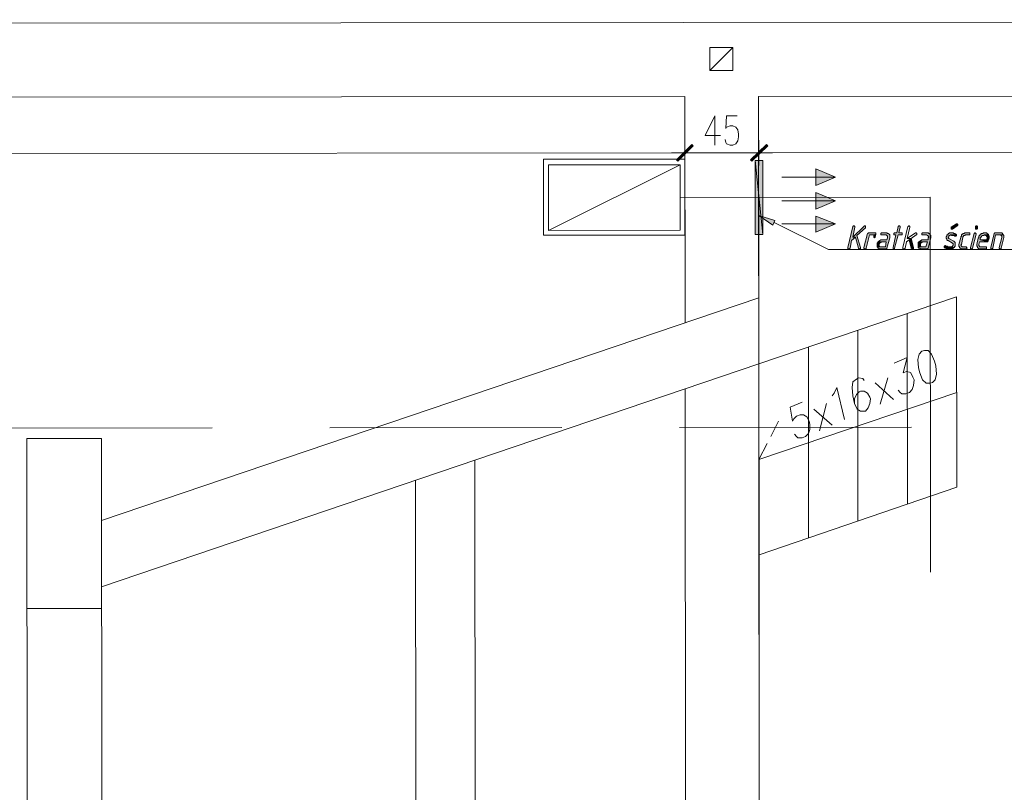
# Model space of a CAD drawing. Header units: inches. Extents: x -5850 to 5646, y 8947 to 13007.
# Tile 276 of 548: x -3855 to -3258, y 11277 to 11745. Entities that reach past the tile are written whole.
import ezdxf

# ---------------------------------------------------------------- set-up
doc = ezdxf.new("R2010")
doc.units = ezdxf.units.IN
doc.header["$MEASUREMENT"] = 0
for name, color, linetype in [('at_Entity', 7, 'Continuous'), ('at_Rect', 7, 'Continuous'), ('at_Solid', 7, 'Continuous')]:
    doc.layers.add(name, color=color, linetype=linetype)

msp = doc.modelspace()

# ---------------------------------------------------------------- hatches: boundary and pattern name
at = {"layer": 'at_Solid', "lineweight": 20}
for color, points in [(7, [(-3447.34, 11669.2), (-3455.77, 11659.05), (-3456.62, 11659.89)]), (7, [(-3456.62, 11659.89), (-3455.77, 11659.05), (-3447.34, 11669.2)]), (7, [(-3446.49, 11668.35), (-3447.34, 11669.2), (-3455.77, 11659.05)]), (7, [(-3455.77, 11659.05), (-3447.34, 11669.2), (-3446.49, 11668.35)]), (7, [(-3402.14, 11669.24), (-3411, 11659.09), (-3411.84, 11659.93)]), (7, [(-3411.42, 11659.93), (-3411, 11659.09), (-3402.14, 11669.24)]), (7, [(-3401.71, 11668.39), (-3402.14, 11669.24), (-3411, 11659.09)]), (7, [(-3411, 11659.09), (-3402.14, 11669.24), (-3401.29, 11668.39)]), (1, [(-3404.24, 11659.52), (-3408.89, 11659.52), (-3404.2, 11614.74)]), (1, [(-3408.89, 11659.52), (-3404.2, 11614.74), (-3408.85, 11614.74)]), (1, [(-3360.3, 11649.42), (-3372.13, 11644.34), (-3372.14, 11654.48)]), (1, [(-3360.29, 11635.06), (-3372.11, 11629.98), (-3372.12, 11640.12)]), (7, [(-3398.29, 11620.24), (-3406.75, 11626.15), (-3397.03, 11623.2)]), (1, [(-3360.28, 11621.12), (-3372.1, 11616.04), (-3372.11, 11625.76)]), (7, [(-3349.29, 11619.86), (-3349.71, 11619.44), (-3352.66, 11606.76), (-3352.66, 11606.34), (-3352.66, 11605.92), (-3351.82, 11605.92), (-3351.39, 11606.34), (-3350.55, 11610.99), (-3348.02, 11613.1), (-3349.71, 11613.1), (-3348.45, 11619.02), (-3348.45, 11619.44), (-3348.87, 11619.86)]), (7, [(-3342.53, 11619.87), (-3342.96, 11619.44), (-3349.71, 11613.1), (-3348.02, 11613.1), (-3346.32, 11606.35), (-3345.91, 11605.93), (-3345.06, 11605.93), (-3345.06, 11606.77), (-3347.17, 11613.95), (-3342.11, 11618.6), (-3342.11, 11619.87)]), (7, [(-3321.84, 11619.89), (-3322.26, 11619.46), (-3323.1, 11615.66), (-3324.37, 11615.66), (-3324.79, 11615.24), (-3324.79, 11614.39), (-3323.52, 11614.39), (-3325.21, 11606.79), (-3325.21, 11606.37), (-3325.21, 11605.95), (-3324.36, 11605.95), (-3324.36, 11606.37), (-3322.26, 11614.39), (-3319.72, 11614.39), (-3319.72, 11615.67), (-3321.83, 11615.66), (-3320.99, 11619.04), (-3320.99, 11619.46), (-3321.41, 11619.89)]), (7, [(-3286.78, 11621.19), (-3290.16, 11619.07), (-3290.16, 11618.22), (-3290.16, 11617.8), (-3289.31, 11617.8), (-3286.36, 11619.92), (-3285.93, 11620.34), (-3285.93, 11620.77), (-3286.36, 11621.19)]), (7, [(-3274.95, 11619.93), (-3275.38, 11619.5), (-3275.37, 11618.24), (-3275.37, 11617.81), (-3274.53, 11617.81), (-3274.1, 11618.24), (-3274.1, 11619.09), (-3274.1, 11619.5), (-3274.53, 11619.93)]), (7, [(-3336.19, 11615.65), (-3340.42, 11615.65), (-3340.42, 11615.22), (-3340.84, 11615.22), (-3342.94, 11606.77), (-3342.94, 11606.35), (-3342.52, 11605.93), (-3341.68, 11605.93), (-3341.68, 11606.35), (-3339.57, 11614.38), (-3337.04, 11614.38), (-3335.78, 11614.8), (-3335.78, 11615.65)]), (7, [(-3335.78, 11614.8), (-3337.04, 11614.38), (-3337.04, 11613.54), (-3337.04, 11613.11), (-3336.62, 11612.69), (-3336.19, 11613.11)]), (7, [(-3329.44, 11615.66), (-3332.4, 11615.65), (-3332.81, 11615.23), (-3332.81, 11614.38), (-3329.43, 11614.39), (-3329.01, 11613.97), (-3328.59, 11613.54), (-3328.59, 11613.12), (-3328.59, 11612.7), (-3329.01, 11611.43), (-3332.81, 11611.43), (-3333.23, 11611.01), (-3333.66, 11610.58), (-3334.08, 11610.58), (-3334.08, 11610.16), (-3334.5, 11610.16), (-3329.43, 11610.16), (-3329.85, 11607.21), (-3334.92, 11607.2), (-3334.5, 11606.78), (-3334.5, 11606.36), (-3334.07, 11606.36), (-3333.65, 11605.94), (-3329, 11605.94), (-3329, 11606.36), (-3327.32, 11612.7), (-3327.33, 11613.55), (-3327.33, 11614.39), (-3327.75, 11614.81), (-3328.17, 11615.23), (-3328.59, 11615.23), (-3329.01, 11615.66)]), (7, [(-3304.51, 11615.68), (-3307.48, 11615.68), (-3307.89, 11615.25), (-3307.89, 11614.41), (-3304.94, 11614.41), (-3304.51, 11613.99), (-3304.09, 11613.99), (-3304.09, 11613.57), (-3303.67, 11613.14), (-3304.09, 11612.72), (-3304.09, 11611.45), (-3307.89, 11611.45), (-3308.31, 11611.03), (-3308.74, 11611.03), (-3308.74, 11610.61), (-3309.16, 11610.61), (-3309.58, 11610.18), (-3304.51, 11610.19), (-3305.35, 11607.23), (-3310, 11607.23), (-3310, 11606.8), (-3309.58, 11606.38), (-3309.15, 11606.38), (-3308.73, 11605.96), (-3304.51, 11605.97), (-3304.08, 11606.38), (-3302.4, 11612.72), (-3302.4, 11613.57), (-3302.41, 11613.99), (-3302.82, 11614.41), (-3302.82, 11614.83), (-3303.25, 11614.83), (-3303.25, 11615.26), (-3303.67, 11615.26), (-3304.09, 11615.68)]), (7, [(-3290.16, 11615.69), (-3291, 11615.69), (-3291.42, 11615.27), (-3291.84, 11615.27), (-3291.84, 11614.84), (-3292.27, 11614.42), (-3292.69, 11614.42), (-3292.68, 11613.58), (-3293.11, 11613.15), (-3293.11, 11612.31), (-3292.68, 11612.31), (-3292.68, 11611.46), (-3292.26, 11611.05), (-3291.84, 11611.05), (-3289.3, 11609.35), (-3288.88, 11608.94), (-3288.88, 11608.51), (-3288.88, 11608.09), (-3289.3, 11607.66), (-3289.72, 11607.24), (-3290.15, 11607.24), (-3288.03, 11606.82), (-3288.03, 11607.25), (-3287.61, 11607.66), (-3287.61, 11608.94), (-3287.61, 11609.78), (-3288.04, 11610.2), (-3288.46, 11610.63), (-3291.42, 11612.31), (-3291.84, 11612.73), (-3291.42, 11613.15), (-3291.42, 11614), (-3290.57, 11614), (-3290.57, 11614.42), (-3286.77, 11614.42), (-3287.2, 11614.85), (-3287.62, 11614.85), (-3287.62, 11615.27), (-3288.47, 11615.27), (-3288.88, 11615.69), (-3289.73, 11615.69)]), (7, [(-3286.77, 11614.42), (-3290.57, 11614.42), (-3290.15, 11614.42), (-3289.73, 11614), (-3288.04, 11614), (-3288.04, 11613.58), (-3287.2, 11613.58), (-3286.77, 11614.01)]), (7, [(-3279.17, 11615.7), (-3281.71, 11615.7), (-3282.13, 11615.28), (-3282.97, 11615.28), (-3282.97, 11614.85), (-3283.4, 11614.85), (-3283.81, 11614.43), (-3283.81, 11613.58), (-3284.24, 11613.16), (-3284.24, 11612.74), (-3285.5, 11608.51), (-3285.5, 11608.09), (-3285.5, 11607.67), (-3285.08, 11607.25), (-3285.08, 11606.83), (-3284.65, 11606.4), (-3284.23, 11606.4), (-3284.23, 11605.98), (-3280.85, 11605.99), (-3280.43, 11606.41), (-3280.85, 11606.83), (-3280.85, 11607.25), (-3283.39, 11607.25), (-3283.81, 11607.67), (-3284.23, 11608.09), (-3283.81, 11608.52), (-3282.97, 11612.74), (-3282.97, 11613.16), (-3282.55, 11613.59), (-3282.55, 11614.01), (-3281.71, 11614.01), (-3281.28, 11614.43), (-3278.75, 11614.43), (-3278.75, 11615.7)]), (7, [(-3275.79, 11615.71), (-3276.21, 11615.28), (-3278.32, 11606.83), (-3278.32, 11606.41), (-3278.32, 11605.99), (-3277.47, 11605.99), (-3277.05, 11606.41), (-3274.95, 11614.86), (-3274.95, 11615.28), (-3275.37, 11615.28), (-3275.37, 11615.71)]), (7, [(-3269.46, 11615.71), (-3270.72, 11615.71), (-3270.72, 11615.29), (-3271.57, 11615.29), (-3271.99, 11614.86), (-3272.41, 11614.86), (-3272.41, 11614.44), (-3272.83, 11614.02), (-3273.26, 11613.59), (-3273.26, 11612.75), (-3273.68, 11612.33), (-3274.52, 11608.52), (-3274.52, 11608.1), (-3274.52, 11607.68), (-3274.09, 11607.26), (-3274.09, 11606.83), (-3273.67, 11606.41), (-3273.25, 11605.99), (-3268.6, 11606), (-3268.61, 11607.26), (-3272.83, 11607.26), (-3272.83, 11607.68), (-3273.25, 11607.68), (-3273.25, 11608.1), (-3273.25, 11608.53), (-3272.83, 11610.22), (-3267.76, 11610.22), (-3272.41, 11611.48), (-3272.41, 11612.33), (-3271.99, 11612.75), (-3271.99, 11613.17), (-3271.57, 11613.17), (-3271.57, 11613.6), (-3271.14, 11614.02), (-3270.3, 11614.02), (-3269.88, 11614.44), (-3267.34, 11614.44), (-3267.34, 11614.87), (-3267.77, 11614.86), (-3268.19, 11615.29), (-3268.61, 11615.71), (-3269.03, 11615.71)]), (7, [(-3267.34, 11614.44), (-3269.88, 11614.44), (-3269.45, 11614.44), (-3269.03, 11614.02), (-3268.61, 11614.02), (-3268.61, 11613.6), (-3268.19, 11613.17), (-3268.19, 11612.75), (-3268.19, 11612.33), (-3268.61, 11611.48), (-3272.41, 11611.48), (-3267.76, 11610.22), (-3266.92, 11612.33), (-3266.92, 11613.6), (-3267.34, 11614.02)]), (7, [(-3260.17, 11615.72), (-3263.54, 11615.72), (-3263.97, 11615.29), (-3266.07, 11606.84), (-3266.07, 11606.42), (-3266.07, 11606), (-3265.23, 11606), (-3264.8, 11606.42), (-3263.12, 11614.45), (-3258.47, 11614.45), (-3258.47, 11614.87), (-3258.9, 11614.87), (-3258.9, 11615.3), (-3259.32, 11615.72), (-3259.74, 11615.72)]), (7, [(-3258.47, 11614.45), (-3260.58, 11614.45), (-3260.16, 11614.45), (-3259.74, 11614.03), (-3259.32, 11613.61), (-3259.32, 11613.18), (-3259.31, 11612.76), (-3261, 11606.85), (-3261, 11606.42), (-3260.57, 11606), (-3259.73, 11606.01), (-3259.73, 11606.42), (-3258.05, 11612.76), (-3258.05, 11613.61), (-3258.05, 11614.03)]), (7, [(-3334.5, 11610.16), (-3334.5, 11609.74), (-3334.92, 11609.31), (-3334.92, 11608.05), (-3334.92, 11607.2), (-3332.81, 11607.21), (-3333.23, 11607.21), (-3333.66, 11607.62), (-3333.66, 11608.9), (-3333.23, 11609.31), (-3333.23, 11609.74), (-3332.81, 11609.74), (-3332.39, 11610.16), (-3329.43, 11610.16)]), (7, [(-3314.23, 11612.29), (-3315.5, 11611.44), (-3314.22, 11606.38), (-3313.8, 11605.96), (-3312.95, 11605.96), (-3312.95, 11606.8)]), (7, [(-3309.58, 11610.18), (-3310, 11609.76), (-3310, 11608.07), (-3310, 11607.23), (-3307.89, 11607.23), (-3308.31, 11607.23), (-3308.73, 11607.65), (-3308.74, 11609.34), (-3308.31, 11609.34), (-3308.31, 11609.76), (-3307.89, 11609.76), (-3307.47, 11610.18), (-3304.51, 11610.19)]), (7, [(-3293.53, 11608.08), (-3293.95, 11608.08), (-3293.95, 11607.66), (-3294.37, 11607.66), (-3294.37, 11606.82), (-3293.94, 11606.82), (-3293.94, 11606.39), (-3293.1, 11606.39), (-3292.68, 11605.98), (-3289.3, 11605.98), (-3288.88, 11606.4), (-3288.46, 11606.82), (-3288.03, 11606.82), (-3290.15, 11607.24), (-3292.26, 11607.24), (-3292.26, 11607.66), (-3293.53, 11607.66)])]:
    msp.add_hatch(color=color, dxfattribs=at).paths.add_polyline_path(points)

# ---------------------------------------------------------------- linework, layer by layer
at = {"layer": 'at_Entity', "color": 7, "lineweight": 20}
for p, q in [((-1494.65, 11744.86), (-4504.26, 11742.17)), ((-3436.39, 11713.98), (-3422.47, 11727.93)), ((-3451.58, 11698.34), (-4498.3, 11697.4)), ((-3451.58, 11698.34), (-3451.46, 11561.06)), ((-1644.56, 11699.95), (-3406.81, 11698.38)), ((-3406.81, 11698.38), (-3405.47, 10200.55)), ((-3406.7, 11576.3), (-3406.81, 11698.38)), ((-3433.41, 11686.52), (-3439.32, 11674.69)), ((-3433.41, 11686.52), (-3433.39, 11668.79)), ((-3426.23, 11686.53), (-3426.64, 11678.93)), ((-3419.89, 11686.54), (-3426.23, 11686.53)), ((-3426.64, 11678.93), (-3426.22, 11679.77)), ((-3426.22, 11679.77), (-3424.11, 11680.62)), ((-3424.11, 11680.62), (-3422.42, 11680.62)), ((-3422.42, 11680.62), (-3420.73, 11679.78)), ((-3420.73, 11679.78), (-3419.47, 11678.09)), ((-3439.32, 11674.69), (-3430.02, 11674.7)), ((-3419.47, 11678.09), (-3419.04, 11675.56)), ((-3419.04, 11673.87), (-3419.46, 11671.33)), ((-3419.04, 11675.56), (-3419.04, 11673.87)), ((-3456.62, 11659.89), (-3447.34, 11669.2)), ((-3447.34, 11669.2), (-3456.62, 11659.89)), ((-3456.19, 11659.48), (-3446.91, 11668.77)), ((-3446.91, 11668.77), (-3456.19, 11659.48)), ((-3447.34, 11669.2), (-3455.77, 11659.05)), ((-3447.34, 11669.2), (-3455.77, 11659.05)), ((-3455.77, 11659.05), (-3447.34, 11669.2)), ((-3455.77, 11659.05), (-3447.34, 11669.2)), ((-3455.77, 11659.05), (-3446.49, 11668.35)), ((-3446.49, 11668.35), (-3455.77, 11659.05)), ((-3451.56, 11671.73), (-3451.55, 11656.52)), ((-3451.55, 11656.52), (-3451.56, 11671.73)), ((-3446.49, 11668.35), (-3447.34, 11669.2)), ((-3447.34, 11669.2), (-3446.49, 11668.35)), ((-3426.64, 11670.48), (-3427.06, 11672.17)), ((-3426.21, 11669.63), (-3426.64, 11670.48)), ((-3424.1, 11668.79), (-3426.21, 11669.63)), ((-3422.41, 11668.8), (-3424.1, 11668.79)), ((-3420.73, 11669.64), (-3422.41, 11668.8)), ((-3419.46, 11671.33), (-3420.73, 11669.64)), ((-3411.84, 11659.93), (-3402.14, 11669.24)), ((-3402.14, 11669.24), (-3411.42, 11659.93)), ((-3411.42, 11659.52), (-3401.71, 11668.81)), ((-3401.71, 11668.81), (-3411.42, 11659.52)), ((-3402.14, 11669.24), (-3411, 11659.09)), ((-3402.14, 11669.24), (-3411, 11659.09)), ((-3411, 11659.09), (-3402.14, 11669.24)), ((-3411, 11659.09), (-3402.14, 11669.24)), ((-3411, 11659.09), (-3401.71, 11668.39)), ((-3401.29, 11668.39), (-3411, 11659.09)), ((-3406.79, 11671.77), (-3406.77, 11656.56)), ((-3406.77, 11656.56), (-3406.79, 11671.77)), ((-3401.71, 11668.39), (-3402.14, 11669.24)), ((-3402.14, 11669.24), (-3401.29, 11668.39)), ((-4492.75, 11663.19), (-3457.04, 11664.12)), ((-3459.58, 11664.12), (-3443.1, 11664.13)), ((-3443.1, 11664.13), (-3459.58, 11664.12)), ((-3446.06, 11664.13), (-3412.27, 11664.16)), ((-3414.8, 11664.16), (-3398.33, 11664.17)), ((-3398.33, 11664.17), (-3414.8, 11664.16)), ((-3400.86, 11664.17), (-2214.77, 11665.23)), ((-3455.77, 11659.05), (-3456.62, 11659.89)), ((-3456.62, 11659.89), (-3455.77, 11659.05)), ((-3411, 11659.09), (-3411.84, 11659.93)), ((-3411.42, 11659.93), (-3411, 11659.09)), ((-3398.29, 11620.24), (-3406.75, 11626.15)), ((-3406.75, 11626.15), (-3397.03, 11623.2)), ((-3397.03, 11623.2), (-3398.29, 11620.24)), ((-3397.45, 11621.93), (-3364.49, 11605.49)), ((-3349.29, 11619.86), (-3349.71, 11619.44)), ((-3349.29, 11619.86), (-3349.29, 11619.86)), ((-3348.87, 11619.86), (-3349.29, 11619.86)), ((-3348.45, 11619.44), (-3348.87, 11619.86)), ((-3342.53, 11619.87), (-3342.96, 11619.44)), ((-3342.53, 11619.87), (-3342.53, 11619.87)), ((-3342.11, 11619.87), (-3342.53, 11619.87)), ((-3342.11, 11618.6), (-3342.11, 11619.87)), ((-3321.84, 11619.89), (-3322.26, 11619.46)), ((-3321.84, 11619.89), (-3321.84, 11619.89)), ((-3321.41, 11619.89), (-3321.84, 11619.89)), ((-3320.99, 11619.46), (-3321.41, 11619.89)), ((-3315.5, 11619.89), (-3315.92, 11619.89)), ((-3315.92, 11619.89), (-3315.92, 11619.47)), ((-3315.08, 11619.47), (-3315.5, 11619.89)), ((-3315.5, 11619.89), (-3315.5, 11619.89)), ((-3286.78, 11621.19), (-3290.16, 11619.07)), ((-3289.31, 11617.8), (-3286.36, 11619.92)), ((-3286.78, 11621.19), (-3286.78, 11621.19)), ((-3286.36, 11621.19), (-3286.78, 11621.19)), ((-3285.93, 11620.77), (-3286.36, 11621.19)), ((-3286.36, 11619.92), (-3285.93, 11620.34)), ((-3285.93, 11620.34), (-3285.93, 11620.77)), ((-3274.95, 11619.93), (-3275.38, 11619.5)), ((-3274.95, 11619.93), (-3274.95, 11619.93)), ((-3274.53, 11619.93), (-3274.95, 11619.93)), ((-3274.1, 11619.5), (-3274.53, 11619.93)), ((-3349.71, 11619.44), (-3352.66, 11606.76)), ((-3342.96, 11619.44), (-3349.71, 11613.1)), ((-3349.71, 11619.44), (-3349.71, 11619.44)), ((-3349.71, 11613.1), (-3348.45, 11619.02)), ((-3348.45, 11619.02), (-3348.45, 11619.44)), ((-3347.17, 11613.95), (-3342.11, 11618.6)), ((-3345.06, 11606.77), (-3347.17, 11613.95)), ((-3340.84, 11615.22), (-3342.94, 11606.77)), ((-3341.68, 11606.35), (-3339.57, 11614.38)), ((-3340.42, 11615.22), (-3340.84, 11615.22)), ((-3336.19, 11615.65), (-3340.42, 11615.65)), ((-3340.42, 11615.65), (-3340.42, 11615.22)), ((-3339.57, 11614.38), (-3337.04, 11614.38)), ((-3335.78, 11614.8), (-3337.04, 11614.38)), ((-3337.04, 11614.38), (-3335.78, 11614.8)), ((-3337.04, 11614.38), (-3337.04, 11613.54)), ((-3335.78, 11615.65), (-3336.19, 11615.65)), ((-3336.19, 11613.11), (-3335.78, 11614.8)), ((-3335.78, 11614.8), (-3335.78, 11615.65)), ((-3332.4, 11615.65), (-3332.81, 11615.23)), ((-3332.81, 11615.23), (-3332.81, 11614.38)), ((-3332.81, 11614.38), (-3329.43, 11614.39)), ((-3329.44, 11615.66), (-3332.4, 11615.65)), ((-3329.01, 11615.66), (-3329.44, 11615.66)), ((-3329.43, 11614.39), (-3329.01, 11613.97)), ((-3328.59, 11615.23), (-3329.01, 11615.66)), ((-3329.01, 11613.97), (-3329.01, 11613.97)), ((-3329.01, 11613.97), (-3328.59, 11613.54)), ((-3328.17, 11615.23), (-3328.59, 11615.23)), ((-3327.75, 11614.81), (-3328.17, 11615.23)), ((-3327.33, 11614.39), (-3327.75, 11614.81)), ((-3327.75, 11614.81), (-3327.75, 11614.81)), ((-3327.33, 11613.55), (-3327.33, 11614.39)), ((-3323.52, 11614.39), (-3325.21, 11606.79)), ((-3324.37, 11615.66), (-3324.79, 11615.24)), ((-3324.79, 11615.24), (-3324.79, 11614.39)), ((-3324.79, 11614.39), (-3323.52, 11614.39)), ((-3323.1, 11615.66), (-3324.37, 11615.66)), ((-3324.36, 11606.37), (-3322.26, 11614.39)), ((-3322.26, 11619.46), (-3323.1, 11615.66)), ((-3322.26, 11619.46), (-3322.26, 11619.46)), ((-3322.26, 11614.39), (-3319.72, 11614.39)), ((-3321.83, 11615.66), (-3320.99, 11619.04)), ((-3319.72, 11615.67), (-3321.83, 11615.66)), ((-3320.99, 11619.04), (-3320.99, 11619.46)), ((-3319.72, 11614.39), (-3319.72, 11615.67)), ((-3316.35, 11619.47), (-3319.29, 11606.79)), ((-3316.76, 11612.29), (-3315.08, 11619.05)), ((-3311.7, 11615.67), (-3316.76, 11612.29)), ((-3315.92, 11619.47), (-3316.35, 11619.47)), ((-3315.08, 11619.05), (-3315.08, 11619.47)), ((-3314.23, 11612.29), (-3311.27, 11614.4)), ((-3311.27, 11615.67), (-3311.7, 11615.67)), ((-3310.85, 11615.25), (-3311.27, 11615.67)), ((-3311.27, 11615.67), (-3311.27, 11615.67)), ((-3311.27, 11614.4), (-3310.85, 11614.4)), ((-3310.85, 11614.4), (-3310.85, 11615.25)), ((-3307.48, 11615.68), (-3307.89, 11615.25)), ((-3307.89, 11615.25), (-3307.89, 11614.41)), ((-3307.89, 11614.41), (-3304.94, 11614.41)), ((-3304.51, 11615.68), (-3307.48, 11615.68)), ((-3304.94, 11614.41), (-3304.51, 11613.99)), ((-3304.09, 11615.68), (-3304.51, 11615.68)), ((-3304.51, 11613.99), (-3304.09, 11613.99)), ((-3303.67, 11615.26), (-3304.09, 11615.68)), ((-3304.09, 11613.99), (-3304.09, 11613.57)), ((-3303.25, 11615.26), (-3303.67, 11615.26)), ((-3303.25, 11614.83), (-3303.25, 11615.26)), ((-3302.82, 11614.83), (-3303.25, 11614.83)), ((-3302.82, 11614.41), (-3302.82, 11614.83)), ((-3302.41, 11613.99), (-3302.82, 11614.41)), ((-3302.4, 11613.57), (-3302.41, 11613.99)), ((-3292.27, 11614.42), (-3292.69, 11614.42)), ((-3292.69, 11614.42), (-3292.68, 11613.58)), ((-3291.84, 11614.84), (-3292.27, 11614.42)), ((-3291.42, 11615.27), (-3291.84, 11615.27)), ((-3291.84, 11615.27), (-3291.84, 11614.84)), ((-3291, 11615.69), (-3291.42, 11615.27)), ((-3291.42, 11613.15), (-3291.42, 11614)), ((-3291.42, 11614), (-3290.57, 11614)), ((-3290.16, 11615.69), (-3291, 11615.69)), ((-3286.77, 11614.42), (-3290.57, 11614.42)), ((-3290.57, 11614.42), (-3290.15, 11614.42)), ((-3290.57, 11614), (-3290.57, 11614.42)), ((-3290.57, 11614.42), (-3286.77, 11614.42)), ((-3290.16, 11619.07), (-3290.16, 11618.22)), ((-3290.16, 11618.22), (-3290.16, 11617.8)), ((-3290.16, 11617.8), (-3289.31, 11617.8)), ((-3289.73, 11615.69), (-3290.16, 11615.69)), ((-3290.15, 11614.42), (-3289.73, 11614)), ((-3288.88, 11615.69), (-3289.73, 11615.69)), ((-3289.73, 11614), (-3288.04, 11614)), ((-3288.47, 11615.27), (-3288.88, 11615.69)), ((-3287.62, 11615.27), (-3288.47, 11615.27)), ((-3288.04, 11614), (-3288.04, 11613.58)), ((-3287.62, 11614.85), (-3287.62, 11615.27)), ((-3287.2, 11614.85), (-3287.62, 11614.85)), ((-3286.77, 11614.42), (-3287.2, 11614.85)), ((-3287.2, 11613.58), (-3286.77, 11614.01)), ((-3286.77, 11614.01), (-3286.77, 11614.42)), ((-3283.4, 11614.85), (-3283.81, 11614.43)), ((-3283.81, 11614.43), (-3283.81, 11613.58)), ((-3282.97, 11614.85), (-3283.4, 11614.85)), ((-3282.13, 11615.28), (-3282.97, 11615.28)), ((-3282.97, 11615.28), (-3282.97, 11614.85)), ((-3282.55, 11613.59), (-3282.55, 11614.01)), ((-3282.55, 11614.01), (-3281.71, 11614.01)), ((-3281.71, 11615.7), (-3282.13, 11615.28)), ((-3279.17, 11615.7), (-3281.71, 11615.7)), ((-3281.71, 11614.01), (-3281.28, 11614.43)), ((-3281.28, 11614.43), (-3278.75, 11614.43)), ((-3278.75, 11615.7), (-3279.17, 11615.7)), ((-3278.75, 11614.43), (-3278.75, 11615.7)), ((-3276.21, 11615.28), (-3278.32, 11606.83)), ((-3277.05, 11606.41), (-3274.95, 11614.86)), ((-3275.79, 11615.71), (-3276.21, 11615.28)), ((-3276.21, 11615.28), (-3276.21, 11615.28)), ((-3275.79, 11615.71), (-3275.79, 11615.71)), ((-3275.37, 11615.71), (-3275.79, 11615.71)), ((-3275.38, 11619.5), (-3275.37, 11618.24)), ((-3275.37, 11618.24), (-3275.37, 11617.81)), ((-3275.37, 11617.81), (-3274.53, 11617.81)), ((-3275.37, 11615.28), (-3275.37, 11615.71)), ((-3274.95, 11615.28), (-3275.37, 11615.28)), ((-3274.95, 11614.86), (-3274.95, 11615.28)), ((-3274.53, 11617.81), (-3274.1, 11618.24)), ((-3274.1, 11619.09), (-3274.1, 11619.5)), ((-3274.1, 11618.24), (-3274.1, 11619.09)), ((-3272.83, 11614.02), (-3273.26, 11613.59)), ((-3272.41, 11614.44), (-3272.83, 11614.02)), ((-3272.83, 11614.02), (-3272.83, 11614.02)), ((-3271.99, 11614.86), (-3272.41, 11614.86)), ((-3272.41, 11614.86), (-3272.41, 11614.44)), ((-3271.57, 11615.29), (-3271.99, 11614.86)), ((-3270.72, 11615.29), (-3271.57, 11615.29)), ((-3271.57, 11613.6), (-3271.14, 11614.02)), ((-3271.14, 11614.02), (-3270.3, 11614.02)), ((-3269.46, 11615.71), (-3270.72, 11615.71)), ((-3270.72, 11615.71), (-3270.72, 11615.29)), ((-3270.3, 11614.02), (-3269.88, 11614.44)), ((-3267.34, 11614.44), (-3269.88, 11614.44)), ((-3269.88, 11614.44), (-3269.45, 11614.44)), ((-3269.88, 11614.44), (-3267.34, 11614.44)), ((-3269.03, 11615.71), (-3269.46, 11615.71)), ((-3269.45, 11614.44), (-3269.03, 11614.02)), ((-3268.61, 11615.71), (-3269.03, 11615.71)), ((-3269.03, 11614.02), (-3268.61, 11614.02)), ((-3268.19, 11615.29), (-3268.61, 11615.71)), ((-3268.61, 11614.02), (-3268.61, 11613.6)), ((-3267.77, 11614.86), (-3268.19, 11615.29)), ((-3268.19, 11615.29), (-3268.19, 11615.29)), ((-3267.34, 11614.87), (-3267.77, 11614.86)), ((-3267.34, 11614.44), (-3267.34, 11614.87)), ((-3267.34, 11614.02), (-3267.34, 11614.44)), ((-3266.92, 11613.6), (-3267.34, 11614.02)), ((-3263.97, 11615.29), (-3266.07, 11606.84)), ((-3264.8, 11606.42), (-3263.12, 11614.45)), ((-3263.54, 11615.72), (-3263.97, 11615.29)), ((-3263.97, 11615.29), (-3263.97, 11615.29)), ((-3260.17, 11615.72), (-3263.54, 11615.72)), ((-3263.12, 11614.45), (-3258.47, 11614.45)), ((-3258.47, 11614.45), (-3260.58, 11614.45)), ((-3260.58, 11614.45), (-3260.16, 11614.45)), ((-3259.74, 11615.72), (-3260.17, 11615.72)), ((-3260.16, 11614.45), (-3259.74, 11614.03)), ((-3259.32, 11615.72), (-3259.74, 11615.72)), ((-3259.74, 11614.03), (-3259.74, 11614.03)), ((-3259.74, 11614.03), (-3259.32, 11613.61)), ((-3258.9, 11615.3), (-3259.32, 11615.72)), ((-3258.9, 11614.87), (-3258.9, 11615.3)), ((-3258.47, 11614.87), (-3258.9, 11614.87)), ((-3258.47, 11614.45), (-3258.47, 11614.87)), ((-3258.05, 11614.03), (-3258.47, 11614.45)), ((-3258.05, 11613.61), (-3258.05, 11614.03)), ((-3351.39, 11606.34), (-3350.55, 11610.99)), ((-3350.55, 11610.99), (-3348.02, 11613.1)), ((-3349.71, 11613.1), (-3348.02, 11613.1)), ((-3348.02, 11613.1), (-3349.71, 11613.1)), ((-3348.02, 11613.1), (-3346.32, 11606.35)), ((-3337.04, 11613.54), (-3337.04, 11613.11)), ((-3337.04, 11613.11), (-3337.04, 11613.11)), ((-3337.04, 11613.11), (-3336.62, 11612.69)), ((-3336.62, 11612.69), (-3336.19, 11613.11)), ((-3336.62, 11612.69), (-3336.62, 11612.69)), ((-3336.19, 11613.11), (-3336.19, 11613.11)), ((-3334.5, 11609.74), (-3334.92, 11609.31)), ((-3334.92, 11609.31), (-3334.92, 11608.05)), ((-3334.92, 11608.05), (-3334.92, 11607.2)), ((-3334.5, 11610.16), (-3334.5, 11609.74)), ((-3329.43, 11610.16), (-3334.5, 11610.16)), ((-3334.08, 11610.16), (-3334.5, 11610.16)), ((-3334.5, 11610.16), (-3329.43, 11610.16)), ((-3333.66, 11610.58), (-3334.08, 11610.58)), ((-3334.08, 11610.58), (-3334.08, 11610.16)), ((-3333.23, 11611.01), (-3333.66, 11610.58)), ((-3333.66, 11608.9), (-3333.23, 11609.31)), ((-3333.66, 11607.62), (-3333.66, 11608.9)), ((-3332.81, 11611.43), (-3333.23, 11611.01)), ((-3333.23, 11611.01), (-3333.23, 11611.01)), ((-3333.23, 11609.31), (-3333.23, 11609.74)), ((-3333.23, 11609.74), (-3332.81, 11609.74)), ((-3329.01, 11611.43), (-3332.81, 11611.43)), ((-3332.81, 11609.74), (-3332.39, 11610.16)), ((-3332.39, 11610.16), (-3329.43, 11610.16)), ((-3329.43, 11610.16), (-3329.85, 11607.21)), ((-3328.59, 11612.7), (-3329.01, 11611.43)), ((-3329, 11606.36), (-3327.32, 11612.7)), ((-3328.59, 11613.54), (-3328.59, 11613.12)), ((-3328.59, 11613.12), (-3328.59, 11612.7)), ((-3327.32, 11612.7), (-3327.33, 11613.55)), ((-3318.02, 11606.37), (-3317.18, 11610.18)), ((-3317.18, 11610.18), (-3315.5, 11611.44)), ((-3316.76, 11612.29), (-3314.23, 11612.29)), ((-3314.23, 11612.29), (-3316.76, 11612.29)), ((-3314.23, 11612.29), (-3315.5, 11611.44)), ((-3315.5, 11611.44), (-3314.23, 11612.29)), ((-3315.5, 11611.44), (-3314.22, 11606.38)), ((-3312.95, 11606.8), (-3314.23, 11612.29)), ((-3309.58, 11610.18), (-3310, 11609.76)), ((-3310, 11609.76), (-3310, 11608.07)), ((-3310, 11608.07), (-3310, 11607.23)), ((-3309.16, 11610.61), (-3309.58, 11610.18)), ((-3304.51, 11610.19), (-3309.58, 11610.18)), ((-3309.58, 11610.18), (-3304.51, 11610.19)), ((-3308.74, 11610.61), (-3309.16, 11610.61)), ((-3308.31, 11611.03), (-3308.74, 11611.03)), ((-3308.74, 11611.03), (-3308.74, 11610.61)), ((-3308.73, 11607.65), (-3308.74, 11609.34)), ((-3308.74, 11609.34), (-3308.31, 11609.34)), ((-3307.89, 11611.45), (-3308.31, 11611.03)), ((-3308.31, 11609.34), (-3308.31, 11609.76)), ((-3308.31, 11609.76), (-3307.89, 11609.76)), ((-3304.09, 11611.45), (-3307.89, 11611.45)), ((-3307.89, 11609.76), (-3307.47, 11610.18)), ((-3307.47, 11610.18), (-3304.51, 11610.19)), ((-3304.51, 11610.19), (-3305.35, 11607.23)), ((-3304.09, 11613.57), (-3303.67, 11613.14)), ((-3303.67, 11613.14), (-3304.09, 11612.72)), ((-3304.09, 11612.72), (-3304.09, 11611.45)), ((-3304.08, 11606.38), (-3302.4, 11612.72)), ((-3303.67, 11613.14), (-3303.67, 11613.14)), ((-3302.4, 11612.72), (-3302.4, 11613.57)), ((-3293.53, 11608.08), (-3293.95, 11608.08)), ((-3293.95, 11608.08), (-3293.95, 11607.66)), ((-3293.53, 11607.66), (-3293.53, 11608.08)), ((-3292.68, 11613.58), (-3293.11, 11613.15)), ((-3293.11, 11613.15), (-3293.11, 11612.31)), ((-3293.11, 11612.31), (-3292.68, 11612.31)), ((-3292.68, 11612.31), (-3292.68, 11611.46)), ((-3292.68, 11611.46), (-3292.26, 11611.05)), ((-3292.26, 11611.05), (-3291.84, 11611.05)), ((-3291.84, 11612.73), (-3291.42, 11613.15)), ((-3291.42, 11612.31), (-3291.84, 11612.73)), ((-3291.84, 11611.05), (-3289.3, 11609.35)), ((-3288.46, 11610.63), (-3291.42, 11612.31)), ((-3291.42, 11612.31), (-3291.42, 11612.31)), ((-3289.3, 11609.35), (-3289.3, 11609.35)), ((-3289.3, 11609.35), (-3288.88, 11608.94)), ((-3288.88, 11608.09), (-3289.3, 11607.66)), ((-3288.88, 11608.94), (-3288.88, 11608.51)), ((-3288.88, 11608.51), (-3288.88, 11608.09)), ((-3288.04, 11610.2), (-3288.46, 11610.63)), ((-3288.04, 11613.58), (-3287.2, 11613.58)), ((-3287.61, 11609.78), (-3288.04, 11610.2)), ((-3288.04, 11610.2), (-3288.04, 11610.2)), ((-3287.61, 11608.94), (-3287.61, 11609.78)), ((-3287.61, 11607.66), (-3287.61, 11608.94)), ((-3284.24, 11612.74), (-3285.5, 11608.51)), ((-3285.5, 11608.51), (-3285.5, 11608.09)), ((-3285.5, 11608.09), (-3285.5, 11607.67)), ((-3283.81, 11613.58), (-3284.24, 11613.16)), ((-3284.24, 11613.16), (-3284.24, 11612.74)), ((-3284.23, 11608.09), (-3283.81, 11608.52)), ((-3283.81, 11607.67), (-3284.23, 11608.09)), ((-3284.23, 11608.09), (-3284.23, 11608.09)), ((-3283.81, 11608.52), (-3282.97, 11612.74)), ((-3282.97, 11613.16), (-3282.55, 11613.59)), ((-3282.97, 11612.74), (-3282.97, 11613.16)), ((-3273.68, 11612.33), (-3274.52, 11608.52)), ((-3274.52, 11608.52), (-3274.52, 11608.1)), ((-3274.52, 11608.1), (-3274.52, 11607.68)), ((-3273.26, 11612.75), (-3273.68, 11612.33)), ((-3273.26, 11613.59), (-3273.26, 11612.75)), ((-3273.25, 11608.53), (-3272.83, 11610.22)), ((-3273.25, 11608.1), (-3273.25, 11608.53)), ((-3273.25, 11607.68), (-3273.25, 11608.1)), ((-3272.83, 11610.22), (-3267.76, 11610.22)), ((-3272.41, 11612.33), (-3271.99, 11612.75)), ((-3272.41, 11611.48), (-3272.41, 11612.33)), ((-3272.41, 11612.33), (-3272.41, 11612.33)), ((-3268.61, 11611.48), (-3272.41, 11611.48)), ((-3272.41, 11611.48), (-3267.76, 11610.22)), ((-3267.76, 11610.22), (-3272.41, 11611.48)), ((-3271.99, 11612.75), (-3271.99, 11613.17)), ((-3271.99, 11613.17), (-3271.57, 11613.17)), ((-3271.57, 11613.17), (-3271.57, 11613.6)), ((-3268.61, 11613.6), (-3268.19, 11613.17)), ((-3268.19, 11612.33), (-3268.61, 11611.48)), ((-3268.19, 11613.17), (-3268.19, 11612.75)), ((-3268.19, 11612.75), (-3268.19, 11612.33)), ((-3267.76, 11610.22), (-3266.92, 11612.33)), ((-3266.92, 11612.33), (-3266.92, 11613.6)), ((-3259.31, 11612.76), (-3261, 11606.85)), ((-3259.73, 11606.42), (-3258.05, 11612.76)), ((-3259.32, 11613.61), (-3259.32, 11613.18)), ((-3259.32, 11613.18), (-3259.31, 11612.76)), ((-3258.05, 11612.76), (-3258.05, 11613.61)), ((-3364.49, 11605.49), (-3362.37, 11605.49)), ((-3362.37, 11605.49), (-3240.72, 11605.6)), ((-3352.66, 11606.76), (-3352.66, 11606.34)), ((-3352.66, 11606.34), (-3352.66, 11605.92)), ((-3352.66, 11605.92), (-3351.82, 11605.92)), ((-3351.82, 11605.92), (-3351.39, 11606.34)), ((-3346.32, 11606.35), (-3346.32, 11606.35)), ((-3346.32, 11606.35), (-3345.91, 11605.93)), ((-3345.91, 11605.93), (-3345.06, 11605.93)), ((-3345.06, 11605.93), (-3345.06, 11606.77)), ((-3342.94, 11606.77), (-3342.94, 11606.35)), ((-3342.94, 11606.35), (-3342.94, 11606.35)), ((-3342.94, 11606.35), (-3342.52, 11605.93)), ((-3342.52, 11605.93), (-3341.68, 11605.93)), ((-3341.68, 11605.93), (-3341.68, 11606.35)), ((-3334.92, 11607.2), (-3332.81, 11607.21)), ((-3329.85, 11607.21), (-3334.92, 11607.2)), ((-3334.92, 11607.2), (-3334.5, 11606.78)), ((-3334.5, 11606.78), (-3334.5, 11606.36)), ((-3334.5, 11606.36), (-3334.07, 11606.36)), ((-3334.07, 11606.36), (-3333.65, 11605.94)), ((-3333.23, 11607.21), (-3333.66, 11607.62)), ((-3333.65, 11605.94), (-3329, 11605.94)), ((-3332.81, 11607.21), (-3333.23, 11607.21)), ((-3329, 11605.94), (-3329, 11606.36)), ((-3325.21, 11606.79), (-3325.21, 11606.37)), ((-3325.21, 11606.37), (-3325.21, 11605.95)), ((-3325.21, 11605.95), (-3324.36, 11605.95)), ((-3324.36, 11605.95), (-3324.36, 11606.37)), ((-3319.29, 11606.79), (-3319.29, 11605.95)), ((-3319.29, 11605.95), (-3318.45, 11605.95)), ((-3318.45, 11605.95), (-3318.02, 11606.37)), ((-3314.22, 11606.38), (-3314.22, 11606.38)), ((-3314.22, 11606.38), (-3313.8, 11605.96)), ((-3313.8, 11605.96), (-3312.95, 11605.96)), ((-3312.95, 11605.96), (-3312.95, 11606.8)), ((-3310, 11607.23), (-3307.89, 11607.23)), ((-3305.35, 11607.23), (-3310, 11607.23)), ((-3310, 11607.23), (-3310, 11606.8)), ((-3310, 11606.8), (-3309.58, 11606.38)), ((-3309.58, 11606.38), (-3309.15, 11606.38)), ((-3309.15, 11606.38), (-3308.73, 11605.96)), ((-3308.31, 11607.23), (-3308.73, 11607.65)), ((-3308.73, 11605.96), (-3304.51, 11605.97)), ((-3307.89, 11607.23), (-3308.31, 11607.23)), ((-3304.51, 11605.97), (-3304.08, 11606.38)), ((-3293.95, 11607.66), (-3294.37, 11607.66)), ((-3294.37, 11607.66), (-3294.37, 11606.82)), ((-3294.37, 11606.82), (-3293.94, 11606.82)), ((-3293.94, 11606.82), (-3293.94, 11606.39)), ((-3293.94, 11606.39), (-3293.1, 11606.39)), ((-3292.26, 11607.66), (-3293.53, 11607.66)), ((-3293.1, 11606.39), (-3292.68, 11605.98)), ((-3292.68, 11605.98), (-3289.3, 11605.98)), ((-3292.26, 11607.24), (-3292.26, 11607.66)), ((-3290.15, 11607.24), (-3292.26, 11607.24)), ((-3288.03, 11606.82), (-3290.15, 11607.24)), ((-3289.72, 11607.24), (-3290.15, 11607.24)), ((-3290.15, 11607.24), (-3288.03, 11606.82)), ((-3289.3, 11607.66), (-3289.72, 11607.24)), ((-3289.3, 11607.66), (-3289.3, 11607.66)), ((-3289.3, 11605.98), (-3288.88, 11606.4)), ((-3288.88, 11606.4), (-3288.46, 11606.82)), ((-3288.88, 11606.4), (-3288.88, 11606.4)), ((-3288.46, 11606.82), (-3288.03, 11606.82)), ((-3288.03, 11607.25), (-3287.61, 11607.66)), ((-3288.03, 11606.82), (-3288.03, 11607.25)), ((-3285.5, 11607.67), (-3285.08, 11607.25)), ((-3285.08, 11607.25), (-3285.08, 11606.83)), ((-3285.08, 11606.83), (-3284.65, 11606.4)), ((-3284.65, 11606.4), (-3284.23, 11606.4)), ((-3284.23, 11606.4), (-3284.23, 11605.98)), ((-3284.23, 11605.98), (-3280.85, 11605.99)), ((-3283.39, 11607.25), (-3283.81, 11607.67)), ((-3283.81, 11607.67), (-3283.81, 11607.67)), ((-3280.85, 11607.25), (-3283.39, 11607.25)), ((-3280.85, 11606.83), (-3280.85, 11607.25)), ((-3280.43, 11606.41), (-3280.85, 11606.83)), ((-3280.85, 11605.99), (-3280.43, 11606.41)), ((-3278.32, 11606.83), (-3278.32, 11606.41)), ((-3278.32, 11606.41), (-3278.32, 11605.99)), ((-3278.32, 11605.99), (-3277.47, 11605.99)), ((-3277.47, 11605.99), (-3277.05, 11606.41)), ((-3274.52, 11607.68), (-3274.09, 11607.26)), ((-3274.09, 11607.26), (-3274.09, 11606.83)), ((-3274.09, 11606.83), (-3273.67, 11606.41)), ((-3273.67, 11606.41), (-3273.67, 11606.41)), ((-3273.67, 11606.41), (-3273.25, 11605.99)), ((-3272.83, 11607.68), (-3273.25, 11607.68)), ((-3273.25, 11605.99), (-3268.6, 11606)), ((-3272.83, 11607.26), (-3272.83, 11607.68)), ((-3268.61, 11607.26), (-3272.83, 11607.26)), ((-3268.6, 11606), (-3268.61, 11607.26)), ((-3266.07, 11606.84), (-3266.07, 11606.42)), ((-3266.07, 11606.42), (-3266.07, 11606)), ((-3266.07, 11606), (-3265.23, 11606)), ((-3265.23, 11606), (-3264.8, 11606.42)), ((-3261, 11606.85), (-3261, 11606.42)), ((-3261, 11606.42), (-3261, 11606.42)), ((-3261, 11606.42), (-3260.57, 11606)), ((-3260.57, 11606), (-3259.73, 11606.01)), ((-3259.73, 11606.01), (-3259.73, 11606.42)), ((-3406.7, 11576.3), (-3805.32, 11441.2)), ((-3286.74, 11576.83), (-3406.66, 11536.17)), ((-3286.64, 11461.52), (-3286.74, 11576.83)), ((-3316.62, 11451.35), (-3316.72, 11566.67)), ((-3346.6, 11441.19), (-3346.7, 11556.5)), ((-3376.58, 11431.02), (-3376.68, 11546.34)), ((-3309.52, 11542.18), (-3310.36, 11538.8)), ((-3307.83, 11543.87), (-3309.52, 11542.18)), ((-3306.14, 11544.29), (-3307.83, 11543.87)), ((-3304.03, 11544.29), (-3306.14, 11544.29)), ((-3301.92, 11542.18), (-3304.03, 11544.29)), ((-3300.22, 11537.96), (-3301.92, 11542.18)), ((-3406.66, 11536.17), (-3805.28, 11401.08)), ((-3406.56, 11420.44), (-3406.66, 11536.17)), ((-3324.72, 11536.67), (-3316.7, 11540.06)), ((-3316.7, 11540.06), (-3319.22, 11530.76)), ((-3310.36, 11538.8), (-3309.93, 11533.73)), ((-3299.37, 11535), (-3300.22, 11537.96)), ((-3319.22, 11530.76), (-3317.11, 11531.61)), ((-3317.11, 11531.61), (-3315.42, 11531.19)), ((-3315.42, 11531.19), (-3314.58, 11530.76)), ((-3314.58, 11530.76), (-3313.31, 11528.23)), ((-3309.93, 11533.73), (-3309.08, 11530.77)), ((-3309.08, 11530.77), (-3307.4, 11526.55)), ((-3298.95, 11529.94), (-3299.37, 11535)), ((-3349.63, 11525.25), (-3350.05, 11521.87)), ((-3347.52, 11526.94), (-3349.63, 11525.25)), ((-3346.25, 11527.78), (-3347.52, 11526.94)), ((-3343.72, 11527.36), (-3346.25, 11527.78)), ((-3342.87, 11526.09), (-3343.72, 11527.36)), ((-3325.12, 11514.71), (-3336.11, 11524.83)), ((-3333.15, 11511.74), (-3328.51, 11527.8)), ((-3313.31, 11528.23), (-3312.46, 11526.54)), ((-3312.46, 11526.54), (-3312.88, 11523.17)), ((-3307.4, 11526.55), (-3305.28, 11524.44)), ((-3305.28, 11524.44), (-3302.74, 11524.44)), ((-3302.74, 11524.44), (-3301.48, 11524.86)), ((-3301.48, 11524.86), (-3299.79, 11526.56)), ((-3299.79, 11526.56), (-3298.95, 11529.94)), ((-3451.42, 11520.93), (-3450.4, 10377.92)), ((-3286.69, 11518.97), (-3406.61, 11478.31)), ((-3362.29, 11516.79), (-3361.03, 11518.48)), ((-3361.03, 11518.48), (-3359.34, 11521.86)), ((-3359.34, 11521.86), (-3354.68, 11502.43)), ((-3350.05, 11521.87), (-3349.62, 11516.8)), ((-3345.83, 11519.33), (-3347.51, 11517.64)), ((-3344.98, 11519.76), (-3345.83, 11519.33)), ((-3342.87, 11519.76), (-3344.98, 11519.76)), ((-3340.76, 11518.49), (-3342.87, 11519.76)), ((-3339.48, 11515.96), (-3340.76, 11518.49)), ((-3320.9, 11518.94), (-3322.17, 11520.2)), ((-3320.06, 11518.09), (-3320.9, 11518.94)), ((-3315.41, 11518.94), (-3317.53, 11518.09)), ((-3313.72, 11520.63), (-3315.41, 11518.94)), ((-3312.88, 11523.17), (-3313.72, 11520.63)), ((-3380.46, 11512.97), (-3387.63, 11510)), ((-3349.62, 11516.8), (-3348.78, 11512.15)), ((-3347.51, 11517.64), (-3348.78, 11515.11)), ((-3348.78, 11515.11), (-3348.78, 11512.15)), ((-3339.06, 11515.12), (-3339.48, 11515.96)), ((-3339.48, 11512.16), (-3339.06, 11515.12)), ((-3317.53, 11518.09), (-3320.06, 11518.09)), ((-3387.63, 11510), (-3386.36, 11501.56)), ((-3362.28, 11499.05), (-3373.27, 11508.75)), ((-3369.88, 11495.66), (-3365.67, 11512.14)), ((-3348.78, 11512.15), (-3347.08, 11508.78)), ((-3347.08, 11508.78), (-3344.97, 11507.51)), ((-3344.97, 11507.51), (-3342.01, 11507.51)), ((-3342.01, 11507.51), (-3340.33, 11509.62)), ((-3340.33, 11509.62), (-3339.48, 11512.16)), ((-3399.44, 11492.25), (-3394.81, 11501.55)), ((-3386.36, 11501.56), (-3385.52, 11502.82)), ((-3385.52, 11502.82), (-3383.83, 11504.52)), ((-3383.83, 11504.52), (-3381.72, 11505.36)), ((-3381.72, 11505.36), (-3379.6, 11505.36)), ((-3379.6, 11505.36), (-3377.49, 11504.1)), ((-3377.49, 11504.1), (-3376.22, 11501.57)), ((-3376.22, 11501.57), (-3375.8, 11499.45)), ((-3738.23, 11497.44), (-3878.86, 11497.31)), ((-3526.16, 11497.63), (-3666.85, 11497.5)), ((-3314.12, 11497.82), (-3454.78, 11497.69)), ((-3375.8, 11496.5), (-3376.64, 11493.97)), ((-3375.8, 11499.45), (-3375.8, 11496.5)), ((-3805.36, 11491.05), (-3850.59, 11491.01)), ((-3850.59, 11491.01), (-3849.62, 10407.55)), ((-3805.36, 11491.05), (-3804.39, 10407.59)), ((-3805.32, 11441.2), (-3805.36, 11491.05)), ((-3383.82, 11492.26), (-3385.09, 11493.53)), ((-3382.97, 11491.42), (-3383.82, 11492.26)), ((-3380.44, 11491.43), (-3382.97, 11491.42)), ((-3378.33, 11492.27), (-3380.44, 11491.43)), ((-3376.64, 11493.97), (-3378.33, 11492.27)), ((-3406.61, 11478.31), (-3401.55, 11488.03)), ((-3578.95, 11477.73), (-3578, 10420.89)), ((-3614.85, 11465.45), (-3613.93, 10433.11)), ((-3286.64, 11461.52), (-3406.56, 11420.44)), ((-3405.72, 10478.07), (-3406.56, 11420.86)), ((-3850.49, 11387.94), (-3805.27, 11387.98))]:
    msp.add_line(p, q, dxfattribs=at)
at = {"layer": 'at_Entity', "color": 1, "lineweight": 20}
for p, q in [((-3454.5, 11656.94), (-3534.29, 11617.16)), ((-3404.24, 11659.52), (-3408.89, 11659.52)), ((-3408.89, 11659.52), (-3404.2, 11614.74)), ((-3408.89, 11659.52), (-3404.2, 11614.74)), ((-3408.85, 11614.74), (-3408.89, 11659.52)), ((-3404.2, 11614.74), (-3404.24, 11659.52)), ((-3372.13, 11644.34), (-3372.14, 11654.48)), ((-3372.14, 11654.48), (-3360.3, 11649.42)), ((-3360.3, 11649.42), (-3392.82, 11649.39)), ((-3360.3, 11649.42), (-3372.13, 11644.34)), ((-3372.11, 11629.98), (-3372.12, 11640.12)), ((-3372.12, 11640.12), (-3360.29, 11635.06)), ((-3302.84, 11637.22), (-3454.48, 11637.09)), ((-3360.29, 11635.06), (-3392.81, 11635.03)), ((-3360.29, 11635.06), (-3372.11, 11629.98)), ((-3302.64, 11409.97), (-3302.84, 11637.22)), ((-3372.1, 11616.04), (-3372.11, 11625.76)), ((-3372.11, 11625.76), (-3360.28, 11621.12)), ((-3360.28, 11621.12), (-3392.8, 11621.09)), ((-3360.28, 11621.12), (-3372.1, 11616.04)), ((-3404.2, 11614.74), (-3408.85, 11614.74))]:
    msp.add_line(p, q, dxfattribs=at)
at = {"layer": 'at_Rect', "color": 7, "lineweight": 20}
for p, q in [((-3436.41, 11727.92), (-3422.47, 11727.93)), ((-3436.41, 11727.92), (-3436.39, 11713.98)), ((-3422.45, 11713.99), (-3422.47, 11727.93)), ((-3422.45, 11713.99), (-3436.39, 11713.98))]:
    msp.add_line(p, q, dxfattribs=at)
at = {"layer": 'at_Rect', "color": 1, "lineweight": 20}
for p, q in [((-3537.3, 11660.24), (-3451.55, 11660.32)), ((-3537.3, 11660.24), (-3537.25, 11614.2)), ((-3534.34, 11656.87), (-3454.5, 11656.94)), ((-3534.34, 11656.87), (-3534.3, 11617.16)), ((-3454.47, 11617.24), (-3454.5, 11656.94)), ((-3451.51, 11614.28), (-3451.55, 11660.32)), ((-3451.51, 11614.28), (-3537.25, 11614.2)), ((-3454.47, 11617.24), (-3534.3, 11617.16))]:
    msp.add_line(p, q, dxfattribs=at)

doc.saveas('drawing.dxf')
